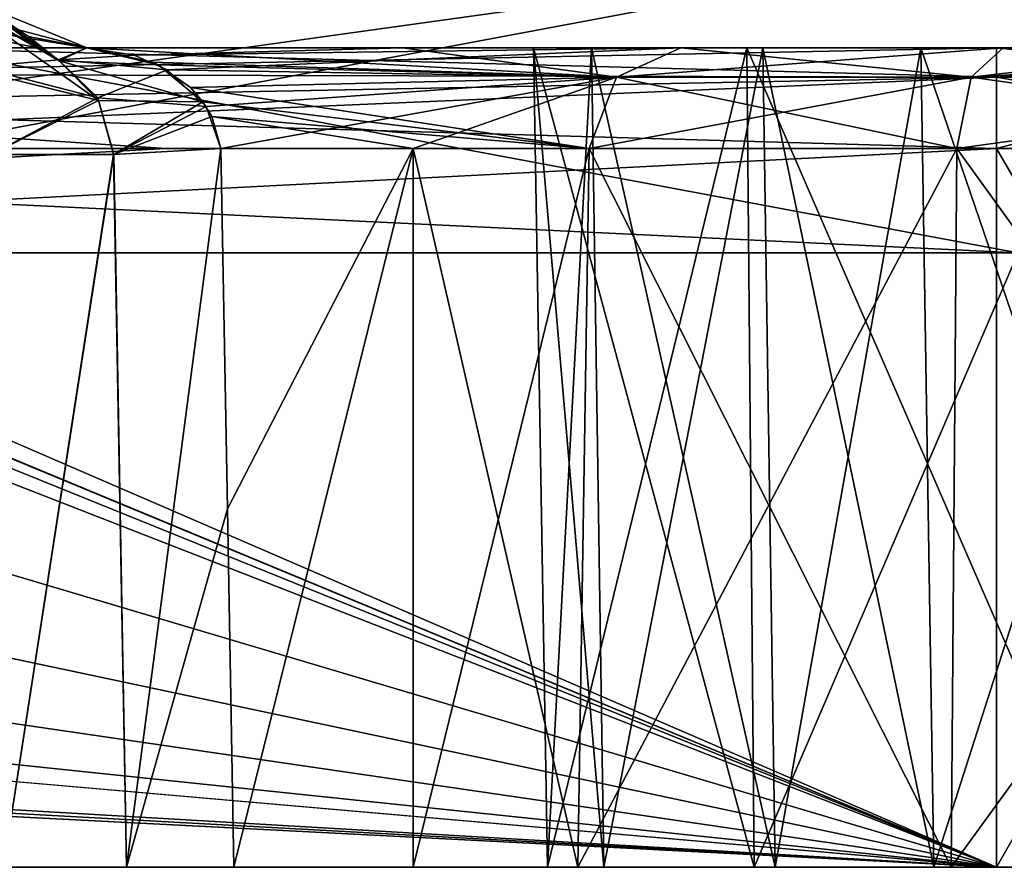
# Model space of a CAD drawing. Header units: millimetres. Extents: x -52 to 107, y -6 to 112.
# Tile 275 of 354: x 86.06 to 95.67, y -5.75 to 2.53. Entities that reach past the tile are written whole.
import ezdxf

# ---------------------------------------------------------------- set-up
doc = ezdxf.new("R2010")
doc.units = ezdxf.units.MM
doc.header["$LTSCALE"] = 65.185185
for name, color, linetype in [('120', 7, 'CONTINUOUS'), ('212', 7, 'CONTINUOUS'), ('214', 7, 'CONTINUOUS'), ('215', 7, 'CONTINUOUS'), ('216', 7, 'CONTINUOUS'), ('217', 7, 'CONTINUOUS'), ('218', 7, 'CONTINUOUS'), ('2977', 7, 'CONTINUOUS'), ('3546', 7, 'CONTINUOUS'), ('3547', 7, 'CONTINUOUS'), ('367', 7, 'CONTINUOUS'), ('368', 7, 'CONTINUOUS'), ('370', 7, 'CONTINUOUS'), ('371', 7, 'CONTINUOUS'), ('372', 7, 'CONTINUOUS'), ('373', 7, 'CONTINUOUS'), ('393', 7, 'CONTINUOUS'), ('394', 7, 'CONTINUOUS'), ('396', 7, 'CONTINUOUS'), ('397', 7, 'CONTINUOUS'), ('398', 7, 'CONTINUOUS'), ('399', 7, 'CONTINUOUS'), ('401', 7, 'CONTINUOUS'), ('402', 7, 'CONTINUOUS'), ('413', 7, 'CONTINUOUS'), ('414', 7, 'CONTINUOUS'), ('415', 7, 'CONTINUOUS'), ('416', 7, 'CONTINUOUS'), ('418', 7, 'CONTINUOUS'), ('419', 7, 'CONTINUOUS'), ('420', 7, 'CONTINUOUS'), ('421', 7, 'CONTINUOUS'), ('61', 7, 'CONTINUOUS'), ('63', 7, 'CONTINUOUS'), ('65', 7, 'CONTINUOUS')]:
    doc.layers.add(name, color=color, linetype=linetype)

msp = doc.modelspace()

# ---------------------------------------------------------------- linework, layer by layer
at = {"layer": '120', "color": 7, "linetype": 'CONTINUOUS', "true_color": 0xe0f2ff}
for points in [[(84.8614, 2.2513, -49.2617), (86.2384, 2.2513, -46.9936), (91.0776, 2.2513, -43.0698), (84.8614, 2.2513, -49.2617)], [(95.5922, 2.2513, -49.2617), (84.8614, 2.2513, -49.2617), (93.1564, 2.2513, -45.9488), (95.5922, 2.2513, -49.2617)], [(93.1564, 2.2513, -45.9488), (84.8614, 2.2513, -49.2617), (91.0776, 2.2513, -43.0698), (93.1564, 2.2513, -45.9488)], [(86.2384, 2.2513, -46.9936), (86.7184, 2.2513, -44.384), (89.8014, 2.2513, -37.5486), (86.2384, 2.2513, -46.9936)], [(86.2384, 2.2513, -46.9936), (89.8014, 2.2513, -37.5486), (91.0776, 2.2513, -43.0698), (86.2384, 2.2513, -46.9936)], [(89.8014, 2.2513, -37.5486), (86.7184, 2.2513, -44.384), (86.7184, 2.2513, -42.2436), (89.8014, 2.2513, -37.5486)], [(89.8014, 2.2513, -37.5486), (92.513, 2.2513, -32.6297), (91.0776, 2.2513, -43.0698), (89.8014, 2.2513, -37.5486)], [(91.0776, 2.2513, -43.0698), (92.513, 2.2513, -32.6297), (91.6434, 2.2513, -39.5642), (91.0776, 2.2513, -43.0698)], [(91.6434, 2.2513, -39.5642), (92.513, 2.2513, -32.6297), (93.3129, 2.2513, -36.7202), (91.6434, 2.2513, -39.5642)], [(92.513, 2.2513, -32.6297), (95.6593, 2.2513, -29.4412), (93.3129, 2.2513, -36.7202), (92.513, 2.2513, -32.6297)], [(96.662, 2.2513, -46.5146), (95.5922, 2.2513, -49.2617), (93.1564, 2.2513, -45.9488), (96.662, 2.2513, -46.5146)], [(93.3129, 2.2513, -36.7202), (95.6593, 2.2513, -29.4412), (94.8564, 2.2513, -33.8059), (93.3129, 2.2513, -36.7202)], [(94.8564, 2.2513, -33.8059), (95.6593, 2.2513, -29.4412), (97.5426, 2.2513, -31.4834), (94.8564, 2.2513, -33.8059)], [(99.1311, 2.2513, -48.341), (95.5922, 2.2513, -49.2617), (96.662, 2.2513, -46.5146), (99.1311, 2.2513, -48.341)], [(95.6593, 2.2513, -29.4412), (97.8179, 2.2513, -28.7229), (97.5426, 2.2513, -31.4834), (95.6593, 2.2513, -29.4412)]]:
    msp.add_3dface(points, dxfattribs=at)
at = {"layer": '212', "color": 7, "linetype": 'CONTINUOUS', "true_color": 0xe0f2ff}
for points in [[(99.678, -5.7487, -49.321), (95.5922, -5.7487, -50.384), (99.6183, 1.2687, -49.2141), (99.678, -5.7487, -49.321)], [(95.5922, -5.7487, -50.384), (95.5922, 1.2687, -50.2615), (99.6183, 1.2687, -49.2141), (95.5922, -5.7487, -50.384)]]:
    msp.add_3dface(points, dxfattribs=at)
at = {"layer": '214', "color": 7, "linetype": 'CONTINUOUS', "true_color": 0xe0f2ff}
for points in [[(91.5099, -5.7487, -32.1262), (95.1516, -5.7487, -28.4402), (91.6194, 1.2687, -32.1812), (91.5099, -5.7487, -32.1262)], [(91.6194, 1.2687, -32.1812), (95.1516, -5.7487, -28.4402), (95.2079, 1.2687, -28.549), (91.6194, 1.2687, -32.1812)], [(95.1516, -5.7487, -28.4402), (100.2644, -5.7487, -27.5986), (95.2079, 1.2687, -28.549), (95.1516, -5.7487, -28.4402)], [(95.2079, 1.2687, -28.549), (100.2644, -5.7487, -27.5986), (100.246, 1.2687, -27.7197), (95.2079, 1.2687, -28.549)]]:
    msp.add_3dface(points, dxfattribs=at)
at = {"layer": '215', "color": 7, "linetype": 'CONTINUOUS', "true_color": 0xe0f2ff}
for points in [[(88.0266, 1.2687, -38.5153), (88.0904, -2.2483, -38.3001), (89.9034, 1.2687, -35.3939), (88.0266, 1.2687, -38.5153)], [(88.1539, -5.7487, -38.0847), (89.9034, 1.2687, -35.3939), (88.0904, -2.2483, -38.3001), (88.1539, -5.7487, -38.0847)], [(88.1539, -5.7487, -38.0847), (89.9031, -5.7487, -35.1455), (89.9034, 1.2687, -35.3939), (88.1539, -5.7487, -38.0847)], [(89.9031, -5.7487, -35.1455), (91.5099, -5.7487, -32.1262), (89.9034, 1.2687, -35.3939), (89.9031, -5.7487, -35.1455)], [(91.5099, -5.7487, -32.1262), (91.6194, 1.2687, -32.1812), (89.9034, 1.2687, -35.3939), (91.5099, -5.7487, -32.1262)]]:
    msp.add_3dface(points, dxfattribs=at)
at = {"layer": '216', "color": 7, "linetype": 'CONTINUOUS', "true_color": 0xe0f2ff}
for points in [[(91.2135, -5.7487, -43.0376), (93.2297, -5.7487, -45.83), (91.0776, 2.2513, -43.0698), (91.2135, -5.7487, -43.0376)], [(91.2135, -5.7487, -43.0376), (91.0776, 2.2513, -43.0698), (91.6434, 2.2513, -39.5642), (91.2135, -5.7487, -43.0376)], [(93.2297, -5.7487, -45.83), (93.1564, 2.2513, -45.9488), (91.0776, 2.2513, -43.0698), (93.2297, -5.7487, -45.83)], [(91.7622, -5.7487, -39.6375), (91.2135, -5.7487, -43.0376), (91.6434, 2.2513, -39.5642), (91.7622, -5.7487, -39.6375)], [(93.2297, -5.7487, -45.83), (96.6298, -5.7487, -46.3787), (93.1564, 2.2513, -45.9488), (93.2297, -5.7487, -45.83)], [(96.6298, -5.7487, -46.3787), (96.662, 2.2513, -46.5146), (93.1564, 2.2513, -45.9488), (96.6298, -5.7487, -46.3787)]]:
    msp.add_3dface(points, dxfattribs=at)
at = {"layer": '217', "color": 7, "linetype": 'CONTINUOUS', "true_color": 0xe0f2ff}
for points in [[(91.7622, -5.7487, -39.6375), (91.6434, 2.2513, -39.5642), (93.3129, 2.2513, -36.7202), (91.7622, -5.7487, -39.6375)], [(93.4348, -5.7487, -36.7882), (91.7622, -5.7487, -39.6375), (93.3129, 2.2513, -36.7202), (93.4348, -5.7487, -36.7882)], [(93.4348, -5.7487, -36.7882), (93.3129, 2.2513, -36.7202), (94.8564, 2.2513, -33.8059), (93.4348, -5.7487, -36.7882)], [(94.9812, -5.7487, -33.8686), (93.4348, -5.7487, -36.7882), (94.8564, 2.2513, -33.8059), (94.9812, -5.7487, -33.8686)]]:
    msp.add_3dface(points, dxfattribs=at)
at = {"layer": '218', "color": 7, "linetype": 'CONTINUOUS', "true_color": 0xe0f2ff}
for points in [[(94.9812, -5.7487, -33.8686), (94.8564, 2.2513, -33.8059), (97.5426, 2.2513, -31.4834), (94.9812, -5.7487, -33.8686)], [(97.5866, -5.7487, -31.616), (94.9812, -5.7487, -33.8686), (97.5426, 2.2513, -31.4834), (97.5866, -5.7487, -31.616)]]:
    msp.add_3dface(points, dxfattribs=at)
at = {"layer": '2977', "color": 7, "linetype": 'CONTINUOUS', "true_color": 0xe0f2ff}
for points in [[(84.8614, 2.2513, 49.2617), (95.5922, 2.2513, 49.2617), (86.2384, 2.2513, 46.9936), (84.8614, 2.2513, 49.2617)], [(95.5922, 2.2513, 49.2617), (86.7184, 2.2513, 44.384), (86.2384, 2.2513, 46.9936), (95.5922, 2.2513, 49.2617)], [(93.1564, 2.2513, 45.9488), (91.0776, 2.2513, 43.0698), (86.7184, 2.2513, 42.2436), (93.1564, 2.2513, 45.9488)], [(93.1564, 2.2513, 45.9488), (86.7184, 2.2513, 42.2436), (95.5922, 2.2513, 49.2617), (93.1564, 2.2513, 45.9488)], [(91.0776, 2.2513, 43.0698), (89.8014, 2.2513, 37.5486), (86.7184, 2.2513, 42.2436), (91.0776, 2.2513, 43.0698)], [(95.5922, 2.2513, 49.2617), (86.7184, 2.2513, 42.2436), (86.7184, 2.2513, 44.384), (95.5922, 2.2513, 49.2617)], [(91.0776, 2.2513, 43.0698), (91.6434, 2.2513, 39.5642), (89.8014, 2.2513, 37.5486), (91.0776, 2.2513, 43.0698)], [(91.6434, 2.2513, 39.5642), (92.513, 2.2513, 32.6297), (89.8014, 2.2513, 37.5486), (91.6434, 2.2513, 39.5642)], [(91.6434, 2.2513, 39.5642), (93.3129, 2.2513, 36.7202), (92.513, 2.2513, 32.6297), (91.6434, 2.2513, 39.5642)], [(93.3129, 2.2513, 36.7202), (94.8564, 2.2513, 33.8059), (92.513, 2.2513, 32.6297), (93.3129, 2.2513, 36.7202)], [(92.513, 2.2513, 32.6297), (94.8564, 2.2513, 33.8059), (95.6593, 2.2513, 29.4412), (92.513, 2.2513, 32.6297)], [(96.662, 2.2513, 46.5146), (93.1564, 2.2513, 45.9488), (95.5922, 2.2513, 49.2617), (96.662, 2.2513, 46.5146)], [(94.8564, 2.2513, 33.8059), (97.5426, 2.2513, 31.4834), (95.6593, 2.2513, 29.4412), (94.8564, 2.2513, 33.8059)], [(96.662, 2.2513, 46.5146), (95.5922, 2.2513, 49.2617), (99.1311, 2.2513, 48.341), (96.662, 2.2513, 46.5146)], [(97.5426, 2.2513, 31.4834), (97.8179, 2.2513, 28.7229), (95.6593, 2.2513, 29.4412), (97.5426, 2.2513, 31.4834)]]:
    msp.add_3dface(points, dxfattribs=at)
at = {"layer": '3546', "color": 7, "linetype": 'CONTINUOUS', "true_color": 0x3e84f2}
for points in [[(79.5, 1.0344, -4.9444), (79.5, 3.307, -9.4046), (95.8, 0.2513), (79.5, 1.0344, -4.9444)], [(95.8, 0.2513), (79.5, 3.307, -9.4046), (95.8, 3.307, -9.4046), (95.8, 0.2513)], [(79.5, 0.2513), (79.5, 1.0344, -4.9444), (95.8, 0.2513), (79.5, 0.2513)]]:
    msp.add_3dface(points, dxfattribs=at)
at = {"layer": '3547', "color": 7, "linetype": 'CONTINUOUS', "true_color": 0x3e84f2}
for points in [[(79.5, 0.2513), (95.8, 0.2513), (95.8, 3.307, 9.4046), (79.5, 0.2513)], [(79.5, 1.0344, 4.9444), (79.5, 0.2513), (95.8, 3.307, 9.4046), (79.5, 1.0344, 4.9444)], [(79.5, 3.307, 9.4046), (79.5, 1.0344, 4.9444), (95.8, 3.307, 9.4046), (79.5, 3.307, 9.4046)]]:
    msp.add_3dface(points, dxfattribs=at)
at = {"layer": '367', "color": 7, "linetype": 'CONTINUOUS', "true_color": 0xe0f2ff}
for points in [[(88.0266, 1.2687, 38.5153), (89.9034, 1.2687, 35.3939), (88.0904, -2.2501, 38.3), (88.0266, 1.2687, 38.5153)], [(89.9034, 1.2687, 35.3939), (88.1539, -5.7487, 38.0847), (88.0904, -2.2501, 38.3), (89.9034, 1.2687, 35.3939)], [(89.9031, -5.7487, 35.1455), (88.1539, -5.7487, 38.0847), (89.9034, 1.2687, 35.3939), (89.9031, -5.7487, 35.1455)], [(91.5099, -5.7487, 32.1262), (89.9031, -5.7487, 35.1455), (91.6194, 1.2687, 32.1812), (91.5099, -5.7487, 32.1262)], [(91.6194, 1.2687, 32.1812), (89.9031, -5.7487, 35.1455), (89.9034, 1.2687, 35.3939), (91.6194, 1.2687, 32.1812)]]:
    msp.add_3dface(points, dxfattribs=at)
at = {"layer": '368', "color": 7, "linetype": 'CONTINUOUS', "true_color": 0xe0f2ff}
for points in [[(95.1516, -5.7487, 28.4402), (91.5099, -5.7487, 32.1262), (95.2079, 1.2687, 28.549), (95.1516, -5.7487, 28.4402)], [(91.5099, -5.7487, 32.1262), (91.6194, 1.2687, 32.1812), (95.2079, 1.2687, 28.549), (91.5099, -5.7487, 32.1262)], [(100.2644, -5.7487, 27.5986), (95.1516, -5.7487, 28.4402), (100.246, 1.2687, 27.7197), (100.2644, -5.7487, 27.5986)], [(100.246, 1.2687, 27.7197), (95.1516, -5.7487, 28.4402), (95.2079, 1.2687, 28.549), (100.246, 1.2687, 27.7197)]]:
    msp.add_3dface(points, dxfattribs=at)
at = {"layer": '370', "color": 7, "linetype": 'CONTINUOUS', "true_color": 0xe0f2ff}
for points in [[(95.5922, -5.7487, 50.384), (99.678, -5.7487, 49.321), (95.5922, 1.2687, 50.2615), (95.5922, -5.7487, 50.384)], [(95.5922, 1.2687, 50.2615), (99.678, -5.7487, 49.321), (99.6183, 1.2687, 49.2141), (95.5922, 1.2687, 50.2615)]]:
    msp.add_3dface(points, dxfattribs=at)
at = {"layer": '371', "color": 7, "linetype": 'CONTINUOUS', "true_color": 0xe0f2ff}
for points in [[(94.9812, -5.7487, 33.8686), (97.5866, -5.7487, 31.616), (94.8564, 2.2513, 33.8059), (94.9812, -5.7487, 33.8686)], [(94.8564, 2.2513, 33.8059), (97.5866, -5.7487, 31.616), (97.5426, 2.2513, 31.4834), (94.8564, 2.2513, 33.8059)]]:
    msp.add_3dface(points, dxfattribs=at)
at = {"layer": '372', "color": 7, "linetype": 'CONTINUOUS', "true_color": 0xe0f2ff}
for points in [[(91.7622, -5.7487, 39.6375), (93.4348, -5.7487, 36.7882), (91.6434, 2.2513, 39.5642), (91.7622, -5.7487, 39.6375)], [(91.6434, 2.2513, 39.5642), (93.4348, -5.7487, 36.7882), (93.3129, 2.2513, 36.7202), (91.6434, 2.2513, 39.5642)], [(93.4348, -5.7487, 36.7882), (94.9812, -5.7487, 33.8686), (93.3129, 2.2513, 36.7202), (93.4348, -5.7487, 36.7882)], [(94.9812, -5.7487, 33.8686), (94.8564, 2.2513, 33.8059), (93.3129, 2.2513, 36.7202), (94.9812, -5.7487, 33.8686)]]:
    msp.add_3dface(points, dxfattribs=at)
at = {"layer": '373', "color": 7, "linetype": 'CONTINUOUS', "true_color": 0xe0f2ff}
for points in [[(91.2135, -5.7487, 43.0376), (91.7622, -5.7487, 39.6375), (91.0776, 2.2513, 43.0698), (91.2135, -5.7487, 43.0376)], [(93.1564, 2.2513, 45.9488), (91.2135, -5.7487, 43.0376), (91.0776, 2.2513, 43.0698), (93.1564, 2.2513, 45.9488)], [(91.7622, -5.7487, 39.6375), (91.6434, 2.2513, 39.5642), (91.0776, 2.2513, 43.0698), (91.7622, -5.7487, 39.6375)], [(93.2297, -5.7487, 45.83), (91.2135, -5.7487, 43.0376), (93.1564, 2.2513, 45.9488), (93.2297, -5.7487, 45.83)], [(96.662, 2.2513, 46.5146), (93.2297, -5.7487, 45.83), (93.1564, 2.2513, 45.9488), (96.662, 2.2513, 46.5146)], [(96.6298, -5.7487, 46.3787), (93.2297, -5.7487, 45.83), (96.662, 2.2513, 46.5146), (96.6298, -5.7487, 46.3787)]]:
    msp.add_3dface(points, dxfattribs=at)
at = {"layer": '393', "color": 7, "linetype": 'CONTINUOUS', "true_color": 0xe0f2ff}
for points in [[(84.8614, 2.2513, -49.2617), (95.5922, 1.9645, -49.9626), (82.6981, 1.9926, -49.9328), (84.8614, 2.2513, -49.2617)], [(84.8614, 2.2513, -49.2617), (95.5922, 2.2513, -49.2617), (95.5922, 1.9645, -49.9626), (84.8614, 2.2513, -49.2617)], [(82.6981, 1.9926, -49.9328), (95.5922, 1.9645, -49.9626), (81.2089, 1.6858, -50.1623), (82.6981, 1.9926, -49.9328)], [(95.5922, 1.9645, -49.9626), (95.5922, 1.2687, -50.2615), (81.2089, 1.6858, -50.1623), (95.5922, 1.9645, -49.9626)], [(87.4881, 1.2687, -50.2615), (79.384, 1.2687, -50.2615), (81.2089, 1.6858, -50.1623), (87.4881, 1.2687, -50.2615)], [(95.5922, 1.2687, -50.2615), (87.4881, 1.2687, -50.2615), (81.2089, 1.6858, -50.1623), (95.5922, 1.2687, -50.2615)]]:
    msp.add_3dface(points, dxfattribs=at)
at = {"layer": '394', "color": 7, "linetype": 'CONTINUOUS', "true_color": 0xe0f2ff}
for points in [[(95.5922, 2.2513, -49.2617), (99.1311, 2.2513, -48.341), (95.5922, 1.9645, -49.9626), (95.5922, 2.2513, -49.2617)], [(95.5922, 1.9645, -49.9626), (99.1311, 2.2513, -48.341), (98.2428, 1.9645, -49.5084), (95.5922, 1.9645, -49.9626)], [(99.6183, 1.2687, -49.2141), (95.5922, 1.2687, -50.2615), (98.2428, 1.9645, -49.5084), (99.6183, 1.2687, -49.2141)], [(95.5922, 1.2687, -50.2615), (95.5922, 1.9645, -49.9626), (98.2428, 1.9645, -49.5084), (95.5922, 1.2687, -50.2615)]]:
    msp.add_3dface(points, dxfattribs=at)
at = {"layer": '396', "color": 7, "linetype": 'CONTINUOUS', "true_color": 0xe0f2ff}
for points in [[(92.513, 2.2513, -32.6297), (91.8866, 1.9645, -32.3153), (95.3452, 1.9645, -28.8145), (92.513, 2.2513, -32.6297)], [(95.6593, 2.2513, -29.4412), (92.513, 2.2513, -32.6297), (95.3452, 1.9645, -28.8145), (95.6593, 2.2513, -29.4412)], [(97.8179, 2.2513, -28.7229), (95.6593, 2.2513, -29.4412), (95.3452, 1.9645, -28.8145), (97.8179, 2.2513, -28.7229)], [(97.8179, 2.2513, -28.7229), (95.3452, 1.9645, -28.8145), (100.201, 1.9645, -28.0153), (97.8179, 2.2513, -28.7229)], [(91.6194, 1.2687, -32.1812), (95.2079, 1.2687, -28.549), (91.8866, 1.9645, -32.3153), (91.6194, 1.2687, -32.1812)], [(91.8866, 1.9645, -32.3153), (95.2079, 1.2687, -28.549), (95.3452, 1.9645, -28.8145), (91.8866, 1.9645, -32.3153)], [(95.2079, 1.2687, -28.549), (100.246, 1.2687, -27.7197), (95.3452, 1.9645, -28.8145), (95.2079, 1.2687, -28.549)], [(95.3452, 1.9645, -28.8145), (100.246, 1.2687, -27.7197), (100.201, 1.9645, -28.0153), (95.3452, 1.9645, -28.8145)]]:
    msp.add_3dface(points, dxfattribs=at)
at = {"layer": '397', "color": 7, "linetype": 'CONTINUOUS', "true_color": 0xe0f2ff}
for points in [[(89.8014, 2.2513, -37.5486), (86.7184, 2.2513, -42.2436), (87.1802, 2.1799, -40.9365), (89.8014, 2.2513, -37.5486)], [(92.513, 2.2513, -32.6297), (89.8014, 2.2513, -37.5486), (87.1802, 2.1799, -40.9365), (92.513, 2.2513, -32.6297)], [(87.5015, 2.0363, -40.0179), (92.513, 2.2513, -32.6297), (87.1802, 2.1799, -40.9365), (87.5015, 2.0363, -40.0179)], [(91.8866, 1.9645, -32.3153), (92.513, 2.2513, -32.6297), (87.5015, 2.0363, -40.0179), (91.8866, 1.9645, -32.3153)], [(87.8815, 1.68, -38.9206), (91.8866, 1.9645, -32.3153), (87.5015, 2.0363, -40.0179), (87.8815, 1.68, -38.9206)], [(88.0266, 1.2687, -38.5153), (91.8866, 1.9645, -32.3153), (87.8815, 1.68, -38.9206), (88.0266, 1.2687, -38.5153)], [(88.0266, 1.2687, -38.5153), (89.9034, 1.2687, -35.3939), (91.8866, 1.9645, -32.3153), (88.0266, 1.2687, -38.5153)], [(89.9034, 1.2687, -35.3939), (91.6194, 1.2687, -32.1812), (91.8866, 1.9645, -32.3153), (89.9034, 1.2687, -35.3939)]]:
    msp.add_3dface(points, dxfattribs=at)
at = {"layer": '398', "color": 7, "linetype": 'CONTINUOUS', "true_color": 0xe0f2ff}
for points in [[(89.8014, 2.2513, 37.5486), (91.8866, 1.9645, 32.3153), (86.7184, 2.2513, 42.2436), (89.8014, 2.2513, 37.5486)], [(86.7184, 2.2513, 42.2436), (91.8866, 1.9645, 32.3153), (87.3589, 2.1117, 40.4278), (86.7184, 2.2513, 42.2436)], [(92.513, 2.2513, 32.6297), (91.8866, 1.9645, 32.3153), (89.8014, 2.2513, 37.5486), (92.513, 2.2513, 32.6297)], [(87.3589, 2.1117, 40.4278), (91.8866, 1.9645, 32.3153), (87.4142, 2.0851, 40.2694), (87.3589, 2.1117, 40.4278)], [(87.4142, 2.0851, 40.2694), (91.8866, 1.9645, 32.3153), (87.7288, 1.863, 39.3623), (87.4142, 2.0851, 40.2694)], [(91.8866, 1.9645, 32.3153), (91.6194, 1.2687, 32.1812), (87.7288, 1.863, 39.3623), (91.8866, 1.9645, 32.3153)], [(87.7288, 1.863, 39.3623), (91.6194, 1.2687, 32.1812), (87.8517, 1.7247, 39.0084), (87.7288, 1.863, 39.3623)], [(87.8517, 1.7247, 39.0084), (91.6194, 1.2687, 32.1812), (87.9387, 1.5796, 38.7555), (87.8517, 1.7247, 39.0084)], [(91.6194, 1.2687, 32.1812), (89.9034, 1.2687, 35.3939), (87.9387, 1.5796, 38.7555), (91.6194, 1.2687, 32.1812)], [(89.9034, 1.2687, 35.3939), (88.0266, 1.2687, 38.5153), (87.9387, 1.5796, 38.7555), (89.9034, 1.2687, 35.3939)]]:
    msp.add_3dface(points, dxfattribs=at)
at = {"layer": '399', "color": 7, "linetype": 'CONTINUOUS', "true_color": 0xe0f2ff}
for points in [[(91.8866, 1.9645, 32.3153), (92.513, 2.2513, 32.6297), (95.6593, 2.2513, 29.4412), (91.8866, 1.9645, 32.3153)], [(91.8866, 1.9645, 32.3153), (95.6593, 2.2513, 29.4412), (95.3452, 1.9645, 28.8145), (91.8866, 1.9645, 32.3153)], [(97.8179, 2.2513, 28.7229), (100.0926, 2.2513, 28.7078), (95.3452, 1.9645, 28.8145), (97.8179, 2.2513, 28.7229)], [(95.3452, 1.9645, 28.8145), (100.0926, 2.2513, 28.7078), (100.201, 1.9645, 28.0153), (95.3452, 1.9645, 28.8145)], [(95.6593, 2.2513, 29.4412), (97.8179, 2.2513, 28.7229), (95.3452, 1.9645, 28.8145), (95.6593, 2.2513, 29.4412)], [(95.2079, 1.2687, 28.549), (91.6194, 1.2687, 32.1812), (95.3452, 1.9645, 28.8145), (95.2079, 1.2687, 28.549)], [(91.6194, 1.2687, 32.1812), (91.8866, 1.9645, 32.3153), (95.3452, 1.9645, 28.8145), (91.6194, 1.2687, 32.1812)], [(100.246, 1.2687, 27.7197), (95.2079, 1.2687, 28.549), (100.201, 1.9645, 28.0153), (100.246, 1.2687, 27.7197)], [(95.2079, 1.2687, 28.549), (95.3452, 1.9645, 28.8145), (100.201, 1.9645, 28.0153), (95.2079, 1.2687, 28.549)]]:
    msp.add_3dface(points, dxfattribs=at)
at = {"layer": '401', "color": 7, "linetype": 'CONTINUOUS', "true_color": 0xe0f2ff}
for points in [[(99.1311, 2.2513, 48.341), (95.5922, 2.2513, 49.2617), (98.2428, 1.9645, 49.5084), (99.1311, 2.2513, 48.341)], [(98.2428, 1.9645, 49.5084), (95.5922, 2.2513, 49.2617), (95.5922, 1.9645, 49.9626), (98.2428, 1.9645, 49.5084)], [(95.5922, 1.2687, 50.2615), (99.6183, 1.2687, 49.2141), (95.5922, 1.9645, 49.9626), (95.5922, 1.2687, 50.2615)], [(99.6183, 1.2687, 49.2141), (98.2428, 1.9645, 49.5084), (95.5922, 1.9645, 49.9626), (99.6183, 1.2687, 49.2141)]]:
    msp.add_3dface(points, dxfattribs=at)
at = {"layer": '402', "color": 7, "linetype": 'CONTINUOUS', "true_color": 0xe0f2ff}
for points in [[(95.5922, 1.9645, 49.9626), (95.5922, 2.2513, 49.2617), (82.7013, 1.9932, 49.9322), (95.5922, 1.9645, 49.9626)], [(95.5922, 2.2513, 49.2617), (84.8614, 2.2513, 49.2617), (82.7013, 1.9932, 49.9322), (95.5922, 2.2513, 49.2617)], [(79.384, 1.2687, 50.2615), (95.5922, 1.2687, 50.2615), (95.5922, 1.9645, 49.9626), (79.384, 1.2687, 50.2615)], [(79.384, 1.2687, 50.2615), (95.5922, 1.9645, 49.9626), (81.2121, 1.6865, 50.162), (79.384, 1.2687, 50.2615)], [(81.2121, 1.6865, 50.162), (95.5922, 1.9645, 49.9626), (82.7013, 1.9932, 49.9322), (81.2121, 1.6865, 50.162)]]:
    msp.add_3dface(points, dxfattribs=at)
at = {"layer": '413', "color": 7, "linetype": 'CONTINUOUS', "true_color": 0xe0f2ff}
for points in [[(85.667, 2.6814, 44.384), (84.8614, 2.2513, 49.2617), (86.2384, 2.2513, 46.9936), (85.667, 2.6814, 44.384)], [(86.7184, 2.2513, 44.384), (85.667, 2.6814, 44.384), (86.2384, 2.2513, 46.9936), (86.7184, 2.2513, 44.384)]]:
    msp.add_3dface(points, dxfattribs=at)
at = {"layer": '414', "color": 7, "linetype": 'CONTINUOUS', "true_color": 0xe0f2ff}
for points in [[(85.667, 2.6814, 44.384), (86.7184, 2.2513, 44.384), (85.667, 2.6814, 42.2436), (85.667, 2.6814, 44.384)], [(85.667, 2.6814, 42.2436), (86.7184, 2.2513, 44.384), (86.1504, 2.3629, 42.2436), (85.667, 2.6814, 42.2436)], [(86.7184, 2.2513, 44.384), (86.7184, 2.2513, 42.2436), (86.1504, 2.3629, 42.2436), (86.7184, 2.2513, 44.384)]]:
    msp.add_3dface(points, dxfattribs=at)
at = {"layer": '415', "color": 7, "linetype": 'CONTINUOUS', "true_color": 0xe0f2ff}
for points in [[(85.667, 2.6814, 42.2436), (86.4483, 2.1246, 40.5336), (85.5239, 2.6577, 40.3137), (85.667, 2.6814, 42.2436)], [(86.8315, 1.7371, 39.5553), (85.655, 2.0275, 39.1977), (85.5239, 2.6577, 40.3137), (86.8315, 1.7371, 39.5553)], [(86.4483, 2.1246, 40.5336), (86.8315, 1.7371, 39.5553), (85.5239, 2.6577, 40.3137), (86.4483, 2.1246, 40.5336)], [(85.667, 2.6814, 42.2436), (86.1504, 2.3629, 42.2436), (86.4483, 2.1246, 40.5336), (85.667, 2.6814, 42.2436)], [(86.1504, 2.3629, 42.2436), (86.7184, 2.2513, 42.2436), (86.4483, 2.1246, 40.5336), (86.1504, 2.3629, 42.2436)], [(86.7184, 2.2513, 42.2436), (87.4142, 2.0851, 40.2694), (86.4483, 2.1246, 40.5336), (86.7184, 2.2513, 42.2436)], [(86.7184, 2.2513, 42.2436), (87.3589, 2.1117, 40.4278), (87.4142, 2.0851, 40.2694), (86.7184, 2.2513, 42.2436)], [(87.4142, 2.0851, 40.2694), (87.8517, 1.7247, 39.0084), (86.4483, 2.1246, 40.5336), (87.4142, 2.0851, 40.2694)], [(87.8517, 1.7247, 39.0084), (86.8315, 1.7371, 39.5553), (86.4483, 2.1246, 40.5336), (87.8517, 1.7247, 39.0084)], [(86.8315, 1.7371, 39.5553), (85.7809, 1.2099, 38.8422), (85.655, 2.0275, 39.1977), (86.8315, 1.7371, 39.5553)], [(87.4142, 2.0851, 40.2694), (87.7288, 1.863, 39.3623), (87.8517, 1.7247, 39.0084), (87.4142, 2.0851, 40.2694)], [(86.9806, 1.2099, 39.1915), (85.7809, 1.2099, 38.8422), (86.8315, 1.7371, 39.5553), (86.9806, 1.2099, 39.1915)], [(87.8517, 1.7247, 39.0084), (86.9806, 1.2099, 39.1915), (86.8315, 1.7371, 39.5553), (87.8517, 1.7247, 39.0084)], [(87.8517, 1.7247, 39.0084), (87.9387, 1.5796, 38.7555), (86.9806, 1.2099, 39.1915), (87.8517, 1.7247, 39.0084)], [(87.9387, 1.5796, 38.7555), (88.0266, 1.2687, 38.5153), (86.9806, 1.2099, 39.1915), (87.9387, 1.5796, 38.7555)]]:
    msp.add_3dface(points, dxfattribs=at)
at = {"layer": '416', "color": 7, "linetype": 'CONTINUOUS', "true_color": 0xe0f2ff}
for points in [[(88.0266, 1.2687, 38.5153), (87.1067, -5.7487, 38.7714), (86.9806, 1.2099, 39.1915), (88.0266, 1.2687, 38.5153)], [(87.1067, -5.7487, 38.7714), (88.0266, 1.2687, 38.5153), (88.0904, -2.2501, 38.3), (87.1067, -5.7487, 38.7714)], [(85.9056, -5.7487, 38.4255), (85.7809, 1.2099, 38.8422), (86.9806, 1.2099, 39.1915), (85.9056, -5.7487, 38.4255)], [(87.1067, -5.7487, 38.7714), (85.9056, -5.7487, 38.4255), (86.9806, 1.2099, 39.1915), (87.1067, -5.7487, 38.7714)], [(88.1539, -5.7487, 38.0847), (87.1067, -5.7487, 38.7714), (88.0904, -2.2501, 38.3), (88.1539, -5.7487, 38.0847)]]:
    msp.add_3dface(points, dxfattribs=at)
at = {"layer": '418', "color": 7, "linetype": 'CONTINUOUS', "true_color": 0xe0f2ff}
for points in [[(87.1067, -5.7487, -38.7714), (88.0266, 1.2687, -38.5153), (86.9823, 1.21, -39.1913), (87.1067, -5.7487, -38.7714)], [(88.0266, 1.2687, -38.5153), (87.1067, -5.7487, -38.7714), (88.0904, -2.2483, -38.3001), (88.0266, 1.2687, -38.5153)], [(85.7821, 1.2099, -38.8432), (85.9056, -5.7487, -38.4256), (86.9823, 1.21, -39.1913), (85.7821, 1.2099, -38.8432)], [(85.9056, -5.7487, -38.4256), (87.1067, -5.7487, -38.7714), (86.9823, 1.21, -39.1913), (85.9056, -5.7487, -38.4256)], [(87.1067, -5.7487, -38.7714), (88.1539, -5.7487, -38.0847), (88.0904, -2.2483, -38.3001), (87.1067, -5.7487, -38.7714)]]:
    msp.add_3dface(points, dxfattribs=at)
at = {"layer": '419', "color": 7, "linetype": 'CONTINUOUS', "true_color": 0xe0f2ff}
for points in [[(85.5226, 2.6678, -40.3478), (85.6529, 2.0645, -39.2426), (86.4435, 2.1334, -40.5646), (85.5226, 2.6678, -40.3478)], [(85.9774, 2.4471, -42.2436), (85.5226, 2.6678, -40.3478), (86.4435, 2.1334, -40.5646), (85.9774, 2.4471, -42.2436)], [(86.7184, 2.2513, -42.2436), (85.9774, 2.4471, -42.2436), (86.4435, 2.1334, -40.5646), (86.7184, 2.2513, -42.2436)], [(87.1802, 2.1799, -40.9365), (86.7184, 2.2513, -42.2436), (86.4435, 2.1334, -40.5646), (87.1802, 2.1799, -40.9365)], [(86.4435, 2.1334, -40.5646), (85.6529, 2.0645, -39.2426), (86.8254, 1.7641, -39.5957), (86.4435, 2.1334, -40.5646)], [(87.5015, 2.0363, -40.0179), (87.1802, 2.1799, -40.9365), (86.4435, 2.1334, -40.5646), (87.5015, 2.0363, -40.0179)], [(87.5015, 2.0363, -40.0179), (86.4435, 2.1334, -40.5646), (86.8254, 1.7641, -39.5957), (87.5015, 2.0363, -40.0179)], [(85.6529, 2.0645, -39.2426), (85.7821, 1.2099, -38.8432), (86.8254, 1.7641, -39.5957), (85.6529, 2.0645, -39.2426)], [(87.8815, 1.68, -38.9206), (87.5015, 2.0363, -40.0179), (86.8254, 1.7641, -39.5957), (87.8815, 1.68, -38.9206)], [(85.7821, 1.2099, -38.8432), (86.9823, 1.21, -39.1913), (86.8254, 1.7641, -39.5957), (85.7821, 1.2099, -38.8432)], [(86.9823, 1.21, -39.1913), (87.8815, 1.68, -38.9206), (86.8254, 1.7641, -39.5957), (86.9823, 1.21, -39.1913)], [(88.0266, 1.2687, -38.5153), (87.8815, 1.68, -38.9206), (86.9823, 1.21, -39.1913), (88.0266, 1.2687, -38.5153)]]:
    msp.add_3dface(points, dxfattribs=at)
at = {"layer": '420', "color": 7, "linetype": 'CONTINUOUS', "true_color": 0xe0f2ff}
for points in [[(86.7184, 2.2513, -42.2436), (86.7184, 2.2513, -44.384), (85.667, 2.6814, -44.384), (86.7184, 2.2513, -42.2436)], [(85.9774, 2.4471, -42.2436), (86.7184, 2.2513, -42.2436), (85.667, 2.6814, -44.384), (85.9774, 2.4471, -42.2436)]]:
    msp.add_3dface(points, dxfattribs=at)
at = {"layer": '421', "color": 7, "linetype": 'CONTINUOUS', "true_color": 0xe0f2ff}
for points in [[(86.7184, 2.2513, -44.384), (86.2384, 2.2513, -46.9936), (84.0762, 2.6814, -48.5625), (86.7184, 2.2513, -44.384)], [(85.667, 2.6814, -44.384), (86.7184, 2.2513, -44.384), (84.0762, 2.6814, -48.5625), (85.667, 2.6814, -44.384)], [(86.2384, 2.2513, -46.9936), (84.8614, 2.2513, -49.2617), (84.0762, 2.6814, -48.5625), (86.2384, 2.2513, -46.9936)]]:
    msp.add_3dface(points, dxfattribs=at)
at = {"layer": '61', "color": 7, "linetype": 'CONTINUOUS', "true_color": 0xe0f2ff}
for points in [[(95.5922, -5.7487, 50.384), (-40.5842, -5.7487, 50.384), (93.2297, -5.7487, 45.83), (95.5922, -5.7487, 50.384)], [(93.2297, -5.7487, 45.83), (-40.5842, -5.7487, 50.384), (77, -5.7487, 45), (93.2297, -5.7487, 45.83)], [(-40.5842, -5.7487, -50.384), (95.5922, -5.7487, -50.384), (-38.2217, -5.7487, -45.83), (-40.5842, -5.7487, -50.384)], [(-38.2217, -5.7487, -45.83), (95.5922, -5.7487, -50.384), (-22, -5.7487, -45), (-38.2217, -5.7487, -45.83)], [(-22, -5.7487, -45), (95.5922, -5.7487, -50.384), (-19.8787, -5.7487, -44.1213), (-22, -5.7487, -45)], [(-19.8787, -5.7487, -44.1213), (95.5922, -5.7487, -50.384), (-19, -5.7487, -42), (-19.8787, -5.7487, -44.1213)], [(95.5922, -5.7487, -50.384), (77, -5.7487, -45), (-19, -5.7487, -42), (95.5922, -5.7487, -50.384)], [(77, -5.7487, -45), (95.5922, -5.7487, -50.384), (79.1213, -5.7487, -44.1213), (77, -5.7487, -45)], [(91.2135, -5.7487, 43.0376), (93.2297, -5.7487, 45.83), (77, -5.7487, 45), (91.2135, -5.7487, 43.0376)], [(79.1213, -5.7487, 44.1213), (91.2135, -5.7487, 43.0376), (77, -5.7487, 45), (79.1213, -5.7487, 44.1213)], [(87.1067, -5.7487, 38.7714), (88.1539, -5.7487, 38.0847), (79.1213, -5.7487, 44.1213), (87.1067, -5.7487, 38.7714)], [(88.1539, -5.7487, 38.0847), (91.2135, -5.7487, 43.0376), (79.1213, -5.7487, 44.1213), (88.1539, -5.7487, 38.0847)], [(85.9056, -5.7487, 38.4255), (87.1067, -5.7487, 38.7714), (79.1213, -5.7487, 44.1213), (85.9056, -5.7487, 38.4255)], [(79.1213, -5.7487, -44.1213), (95.5922, -5.7487, -50.384), (80, -5.7487, -42), (79.1213, -5.7487, -44.1213)], [(95.5922, -5.7487, -50.384), (85.9056, -5.7487, -38.4256), (80, -5.7487, -42), (95.5922, -5.7487, -50.384)], [(87.1067, -5.7487, -38.7714), (85.9056, -5.7487, -38.4256), (95.5922, -5.7487, -50.384), (87.1067, -5.7487, -38.7714)], [(88.1539, -5.7487, -38.0847), (87.1067, -5.7487, -38.7714), (95.5922, -5.7487, -50.384), (88.1539, -5.7487, -38.0847)], [(88.1539, -5.7487, 38.0847), (89.9031, -5.7487, 35.1455), (91.2135, -5.7487, 43.0376), (88.1539, -5.7487, 38.0847)], [(89.9031, -5.7487, -35.1455), (88.1539, -5.7487, -38.0847), (91.2135, -5.7487, -43.0376), (89.9031, -5.7487, -35.1455)], [(88.1539, -5.7487, -38.0847), (95.5922, -5.7487, -50.384), (91.2135, -5.7487, -43.0376), (88.1539, -5.7487, -38.0847)], [(89.9031, -5.7487, 35.1455), (91.5099, -5.7487, 32.1262), (91.2135, -5.7487, 43.0376), (89.9031, -5.7487, 35.1455)], [(91.5099, -5.7487, -32.1262), (89.9031, -5.7487, -35.1455), (91.2135, -5.7487, -43.0376), (91.5099, -5.7487, -32.1262)], [(91.2135, -5.7487, 43.0376), (91.5099, -5.7487, 32.1262), (91.7622, -5.7487, 39.6375), (91.2135, -5.7487, 43.0376)], [(91.7622, -5.7487, -39.6375), (91.5099, -5.7487, -32.1262), (91.2135, -5.7487, -43.0376), (91.7622, -5.7487, -39.6375)], [(91.2135, -5.7487, -43.0376), (95.5922, -5.7487, -50.384), (93.2297, -5.7487, -45.83), (91.2135, -5.7487, -43.0376)], [(91.5099, -5.7487, 32.1262), (95.1516, -5.7487, 28.4402), (91.7622, -5.7487, 39.6375), (91.5099, -5.7487, 32.1262)], [(95.1516, -5.7487, -28.4402), (91.5099, -5.7487, -32.1262), (94.9812, -5.7487, -33.8686), (95.1516, -5.7487, -28.4402)], [(94.9812, -5.7487, -33.8686), (91.5099, -5.7487, -32.1262), (93.4348, -5.7487, -36.7882), (94.9812, -5.7487, -33.8686)], [(93.4348, -5.7487, -36.7882), (91.5099, -5.7487, -32.1262), (91.7622, -5.7487, -39.6375), (93.4348, -5.7487, -36.7882)], [(91.7622, -5.7487, 39.6375), (95.1516, -5.7487, 28.4402), (93.4348, -5.7487, 36.7882), (91.7622, -5.7487, 39.6375)], [(96.6298, -5.7487, 46.3787), (95.5922, -5.7487, 50.384), (93.2297, -5.7487, 45.83), (96.6298, -5.7487, 46.3787)], [(93.2297, -5.7487, -45.83), (95.5922, -5.7487, -50.384), (96.6298, -5.7487, -46.3787), (93.2297, -5.7487, -45.83)], [(95.1516, -5.7487, 28.4402), (94.9812, -5.7487, 33.8686), (93.4348, -5.7487, 36.7882), (95.1516, -5.7487, 28.4402)], [(94.9812, -5.7487, 33.8686), (95.1516, -5.7487, 28.4402), (97.5866, -5.7487, 31.616), (94.9812, -5.7487, 33.8686)], [(97.5866, -5.7487, -31.616), (95.1516, -5.7487, -28.4402), (94.9812, -5.7487, -33.8686), (97.5866, -5.7487, -31.616)], [(95.1516, -5.7487, 28.4402), (100.2644, -5.7487, 27.5986), (97.5866, -5.7487, 31.616), (95.1516, -5.7487, 28.4402)], [(100.2644, -5.7487, -27.5986), (95.1516, -5.7487, -28.4402), (97.5866, -5.7487, -31.616), (100.2644, -5.7487, -27.5986)], [(99.678, -5.7487, 49.321), (95.5922, -5.7487, 50.384), (99.4221, -5.7487, 44.3625), (99.678, -5.7487, 49.321)], [(99.4221, -5.7487, 44.3625), (95.5922, -5.7487, 50.384), (96.6298, -5.7487, 46.3787), (99.4221, -5.7487, 44.3625)], [(95.5922, -5.7487, -50.384), (99.678, -5.7487, -49.321), (96.6298, -5.7487, -46.3787), (95.5922, -5.7487, -50.384)]]:
    msp.add_3dface(points, dxfattribs=at)
at = {"layer": '63', "color": 7, "linetype": 'CONTINUOUS', "true_color": 0xe0f2ff}
for points in [[(95.5922, -5.7487, -50.384), (-40.5842, -5.7487, -50.384), (95.5922, 1.2687, -50.2615), (95.5922, -5.7487, -50.384)], [(95.5922, 1.2687, -50.2615), (-40.5842, -5.7487, -50.384), (87.4881, 1.2687, -50.2615), (95.5922, 1.2687, -50.2615)], [(87.4881, 1.2687, -50.2615), (-40.5842, -5.7487, -50.384), (79.384, 1.2687, -50.2615), (87.4881, 1.2687, -50.2615)]]:
    msp.add_3dface(points, dxfattribs=at)
at = {"layer": '65', "color": 7, "linetype": 'CONTINUOUS', "true_color": 0xe0f2ff}
for points in [[(41.8155, 16.0365, 50.0037), (95.5922, -5.7487, 50.384), (42.5889, 16.2513, 50), (41.8155, 16.0365, 50.0037)], [(42.5889, 16.2513, 50), (95.5922, -5.7487, 50.384), (42.6449, 16.251, 50), (42.5889, 16.2513, 50)], [(42.6449, 16.251, 50), (95.5922, -5.7487, 50.384), (79.384, 1.2687, 50.2615), (42.6449, 16.251, 50)], [(41.2636, 15.4537, 50.0139), (95.5922, -5.7487, 50.384), (41.8155, 16.0365, 50.0037), (41.2636, 15.4537, 50.0139)], [(41.2636, 15.4537, 50.0139), (40.1683, 10.7275, 50.0964), (95.5922, -5.7487, 50.384), (41.2636, 15.4537, 50.0139)], [(40.1683, 10.7275, 50.0964), (37.7317, 6.5324, 50.1696), (95.5922, -5.7487, 50.384), (40.1683, 10.7275, 50.0964)], [(37.7317, 6.5324, 50.1696), (34.1695, 3.2396, 50.2271), (95.5922, -5.7487, 50.384), (37.7317, 6.5324, 50.1696)], [(34.1695, 3.2396, 50.2271), (29.7967, 1.1399, 50.2638), (95.5922, -5.7487, 50.384), (34.1695, 3.2396, 50.2271)], [(-40.5842, -5.7487, 50.384), (95.5922, -5.7487, 50.384), (-40.5842, 1.2687, 50.2615), (-40.5842, -5.7487, 50.384)], [(-40.5842, 1.2687, 50.2615), (95.5922, -5.7487, 50.384), (-32.4841, 1.2687, 50.2615), (-40.5842, 1.2687, 50.2615)], [(-32.4841, 1.2687, 50.2615), (95.5922, -5.7487, 50.384), (-24.384, 1.2687, 50.2615), (-32.4841, 1.2687, 50.2615)], [(95.5922, -5.7487, 50.384), (25, 0.4188, 50.2763), (-24.384, 1.2687, 50.2615), (95.5922, -5.7487, 50.384)], [(79.384, 1.2687, 50.2615), (95.5922, -5.7487, 50.384), (95.5922, 1.2687, 50.2615), (79.384, 1.2687, 50.2615)], [(29.7967, 1.1399, 50.2638), (25, 0.4188, 50.2763), (95.5922, -5.7487, 50.384), (29.7967, 1.1399, 50.2638)]]:
    msp.add_3dface(points, dxfattribs=at)

doc.saveas('drawing.dxf')
